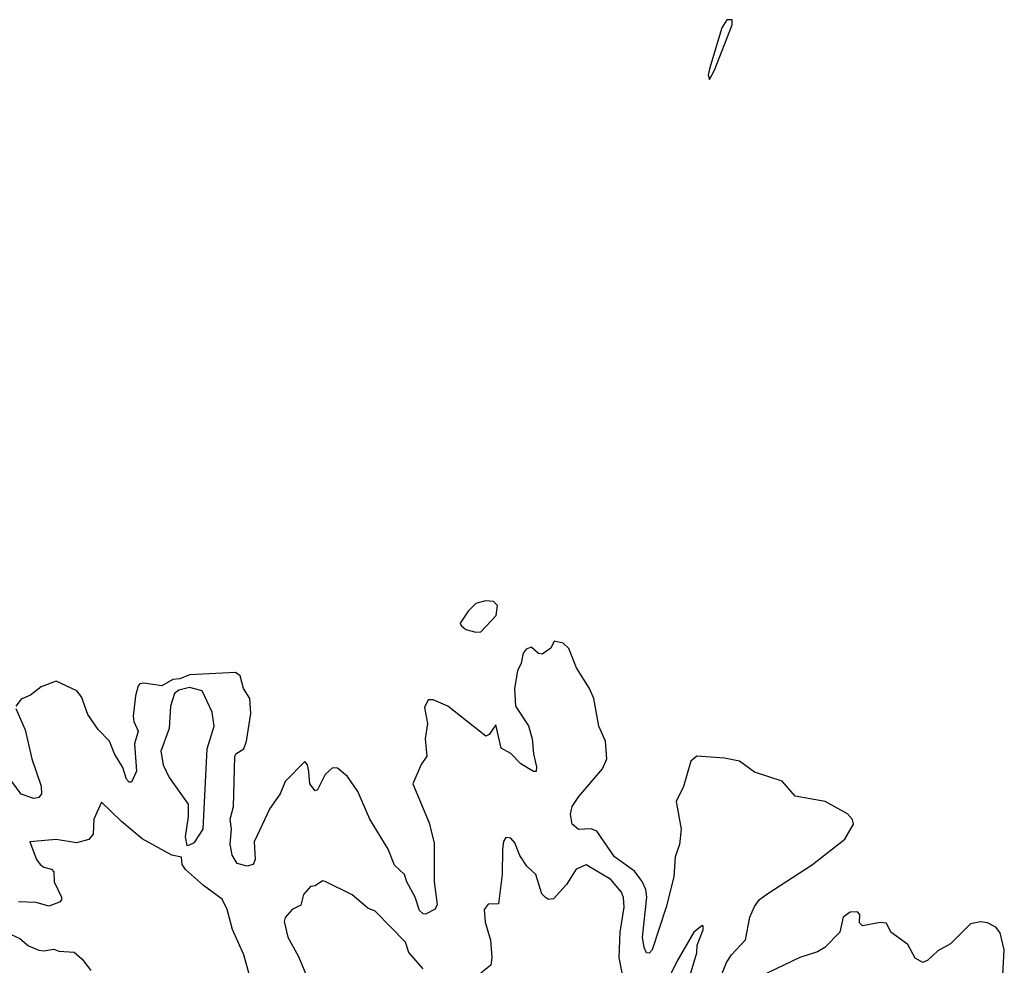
# Model space of a CAD drawing. Extents: x 2199565 to 2323334, y 894172 to 1018966.
# Tile 431 of 440: x 2302489 to 2306409, y 1004823 to 1008585. Entities that reach past the tile are written whole.
import ezdxf

# ---------------------------------------------------------------- set-up
doc = ezdxf.new("R2010")
doc.units = 0

msp = doc.modelspace()

# ---------------------------------------------------------------- linework, layer by layer
at = {"layer": '0CON10XD'}
for points in [[(2305235, 1008347.5), (2305255, 1008384), (2305326.3, 1008565), (2305325.4, 1008585.4), (2305303.9, 1008585), (2305285, 1008552.9), (2305235, 1008390), (2305230, 1008365), (2305235, 1008347.5)], [(2304305, 1006148.7), (2304325, 1006150), (2304386.7, 1006215), (2304391.8, 1006255), (2304375, 1006271.1), (2304343.1, 1006273.1), (2304305, 1006263), (2304275, 1006232.1), (2304243.3, 1006185), (2304246.4, 1006175), (2304265, 1006159.5), (2304305, 1006148.7)], [(2305255.2, 1004715), (2305303.1, 1004835), (2305322.9, 1004865), (2305378.9, 1004925), (2305396.3, 1005015), (2305415, 1005057.5), (2305434.8, 1005085.2), (2305463.3, 1005106.7), (2305645, 1005223.9), (2305774.3, 1005325), (2305809.4, 1005385), (2305805, 1005403.8), (2305785, 1005425.5), (2305696.2, 1005475), (2305576.7, 1005496.7), (2305525, 1005555.9), (2305415, 1005591.8), (2305355, 1005635.2), (2305295, 1005647.8), (2305185, 1005655.6), (2305161.1, 1005635), (2305132.2, 1005535), (2305103.4, 1005475), (2305122.8, 1005365), (2305115.7, 1005304.3), (2305098.7, 1005255), (2305093.7, 1005175), (2305062.4, 1005055), (2305007.1, 1004885), (2304995, 1004871.1), (2304985, 1004872.9), (2304974.8, 1004894.8), (2304969, 1004935), (2304985.5, 1005095), (2304981.8, 1005125), (2304967.5, 1005157.5), (2304937.5, 1005197.5), (2304857.3, 1005255), (2304787.5, 1005357.5), (2304765, 1005366.4), (2304713.9, 1005363.9), (2304688.9, 1005385), (2304681.5, 1005425), (2304688.5, 1005455), (2304715.4, 1005495), (2304809.5, 1005605), (2304827.3, 1005645), (2304821.7, 1005715), (2304794.7, 1005775), (2304775.6, 1005884.4), (2304757.7, 1005925), (2304706.7, 1006006.8), (2304675, 1006084), (2304652.5, 1006105), (2304617.5, 1006112.5), (2304603.3, 1006085), (2304569.3, 1006060.7), (2304555, 1006063.3), (2304525, 1006088.8), (2304505, 1006081.4), (2304494.3, 1006065.7), (2304485.4, 1006025), (2304471.2, 1005995), (2304458.9, 1005925), (2304463.1, 1005855), (2304515.5, 1005775.5), (2304530, 1005725), (2304534.7, 1005664.7), (2304547, 1005613), (2304545, 1005594), (2304535, 1005594.2), (2304485, 1005625.5), (2304445, 1005666.1), (2304406.7, 1005686.7), (2304385, 1005780), (2304358.1, 1005741.9), (2304345, 1005735.6), (2304193.3, 1005855), (2304135, 1005880), (2304115, 1005880), (2304100.7, 1005849.3), (2304113.3, 1005785), (2304104, 1005725), (2304110.8, 1005655), (2304087.3, 1005622.7), (2304054.3, 1005545), (2304119.9, 1005389.9), (2304139.6, 1005309.6), (2304138.8, 1005155), (2304151.2, 1005065), (2304142.7, 1005047.3), (2304105, 1005026.9), (2304095, 1005027.6), (2304081.4, 1005041.4), (2304063.8, 1005095), (2304030.7, 1005155), (2304021.2, 1005185), (2303981.8, 1005221.8), (2303955.9, 1005285.9), (2303883.3, 1005405), (2303835, 1005515.4), (2303795, 1005574.4), (2303755, 1005607.1), (2303735, 1005609.4), (2303705, 1005582.2), (2303675, 1005521.2), (2303665, 1005517.5), (2303644.6, 1005545), (2303640.4, 1005595), (2303635, 1005621.2), (2303625, 1005633.8), (2303545.6, 1005555), (2303526.4, 1005505), (2303485, 1005447.1), (2303422.4, 1005315), (2303426.7, 1005245), (2303418.5, 1005225), (2303395, 1005217.8), (2303355, 1005228.4), (2303335, 1005261.5), (2303326.6, 1005305), (2303332.1, 1005365), (2303327.7, 1005405), (2303340.2, 1005455), (2303345.8, 1005654.3), (2303350.4, 1005665), (2303381.1, 1005685), (2303392, 1005715), (2303409.7, 1005825), (2303405.3, 1005885), (2303379.7, 1005925), (2303366.7, 1005975), (2303347.8, 1005987.8), (2303165, 1005979.2), (2303127.1, 1005963), (2303099.5, 1005960.5), (2303055, 1005934.7), (2302984.1, 1005945.9), (2302967.4, 1005942.6), (2302960.4, 1005935), (2302950, 1005895), (2302941.6, 1005815), (2302943.5, 1005793.5), (2302961.2, 1005755), (2302946.1, 1005705), (2302954.1, 1005595.9), (2302935, 1005552), (2302925, 1005552.5), (2302915, 1005564.2), (2302899.8, 1005609.8), (2302867.1, 1005665), (2302847.2, 1005715), (2302802, 1005762), (2302760.7, 1005820.7), (2302735, 1005891.5), (2302716.4, 1005915), (2302635, 1005953.8), (2302575, 1005931.2), (2302531.7, 1005898.3), (2302495, 1005881.6), (2302474.5, 1005855)], [(2303155, 1005300), (2303165, 1005302.5), (2303185, 1005312.5), (2303219.2, 1005365), (2303236, 1005685), (2303263.5, 1005775), (2303255, 1005830), (2303216.2, 1005915), (2303165, 1005928.5), (2303122.2, 1005917.8), (2303106, 1005905), (2303090, 1005855), (2303083.8, 1005765), (2303050.9, 1005675), (2303060.8, 1005620.8), (2303085, 1005570), (2303160, 1005465), (2303160, 1005415), (2303147.5, 1005335), (2303155, 1005300)], [(2302474.5, 1005844.5), (2302510.9, 1005760.9), (2302537.4, 1005645), (2302574.4, 1005535.6), (2302575.6, 1005505.6), (2302565, 1005491.4), (2302545, 1005486.4), (2302494.8, 1005504.8), (2302405, 1005624.7)], [(2303405, 1004778.8), (2303381.2, 1004865), (2303336.5, 1004966.5), (2303315, 1005045.6), (2303295, 1005086.2), (2303220.7, 1005140.7), (2303149.2, 1005205), (2303136, 1005225), (2303133, 1005253), (2303095, 1005261.9), (2302977, 1005327), (2302895, 1005395.5), (2302815, 1005472.5), (2302784.3, 1005405), (2302781.4, 1005345), (2302765, 1005323.3), (2302715, 1005310.6), (2302634.4, 1005324.4), (2302530, 1005315), (2302556.7, 1005245), (2302571.2, 1005225), (2302585, 1005213.8), (2302615.9, 1005205.9), (2302625.8, 1005195.8), (2302626, 1005155), (2302655.8, 1005095), (2302655.9, 1005084.1), (2302647.5, 1005075), (2302605, 1005059.2), (2302555, 1005073.3), (2302485, 1005075.6)], [(2304900.8, 1004725), (2304876.4, 1004855), (2304879.5, 1004955), (2304895.9, 1005055), (2304893.3, 1005093.3), (2304885.4, 1005115), (2304842.5, 1005165), (2304745, 1005223.3), (2304705, 1005205.7), (2304665.7, 1005144.3), (2304615, 1005087.8), (2304595, 1005085.6), (2304582.7, 1005092.7), (2304568.3, 1005108.3), (2304560.9, 1005129.1), (2304544.2, 1005185), (2304507.7, 1005217.7), (2304480.7, 1005260.7), (2304460.9, 1005310.9), (2304445, 1005328.8), (2304425, 1005332), (2304415, 1005316), (2304411, 1005285), (2304409.7, 1005185), (2304395, 1005067.5), (2304355, 1005066.2), (2304338, 1005045), (2304342.5, 1004995), (2304363.8, 1004923.8), (2304369.1, 1004855), (2304365.5, 1004824.5), (2304325, 1004792.3)], [(2304095, 1004808.8), (2304038.9, 1004875), (2304025, 1004915.6), (2303905, 1005038.8), (2303875, 1005051.2), (2303813.2, 1005103.2), (2303705, 1005156.7), (2303695, 1005160), (2303665, 1005140), (2303647.5, 1005137.5), (2303619.5, 1005105), (2303607.9, 1005062.1), (2303573.8, 1005045), (2303546.2, 1005013.8), (2303542.5, 1004997.5), (2303556.5, 1004935), (2303599, 1004859), (2303638.2, 1004765)], [(2306403.8, 1004785), (2306409.2, 1004885), (2306393.1, 1004953.1), (2306375, 1004975.6), (2306341.9, 1004991.9), (2306315, 1004996.2), (2306275, 1004987.9), (2306195, 1004909.1), (2306145, 1004880.9), (2306105, 1004844.4), (2306085, 1004834.3), (2306055, 1004852), (2306025, 1004905.7), (2305957.5, 1004955), (2305940.6, 1004990.6), (2305915, 1004993.3), (2305845, 1004980), (2305832.6, 1004992.6), (2305834.4, 1005025), (2305825, 1005036.6), (2305795, 1005034.6), (2305767.1, 1005015), (2305754, 1004955), (2305695, 1004894.8), (2305665, 1004876.4), (2305595, 1004854), (2305435, 1004777.9)], [(2305146.7, 1004745), (2305185, 1004872.5), (2305185.9, 1004904.1), (2305210, 1004965), (2305210, 1004980), (2305205, 1004980), (2305173.8, 1004955), (2305105, 1004838), (2305061.4, 1004748.6)], [(2302455, 1004945.8), (2302489.8, 1004929.8), (2302525, 1004901.4), (2302565, 1004884), (2302585, 1004881.2), (2302625, 1004888), (2302645, 1004880), (2302705.5, 1004875.5), (2302737.6, 1004847.6), (2302772.9, 1004802.9)]]:
    msp.add_lwpolyline(points, dxfattribs=at)

doc.saveas('drawing.dxf')
